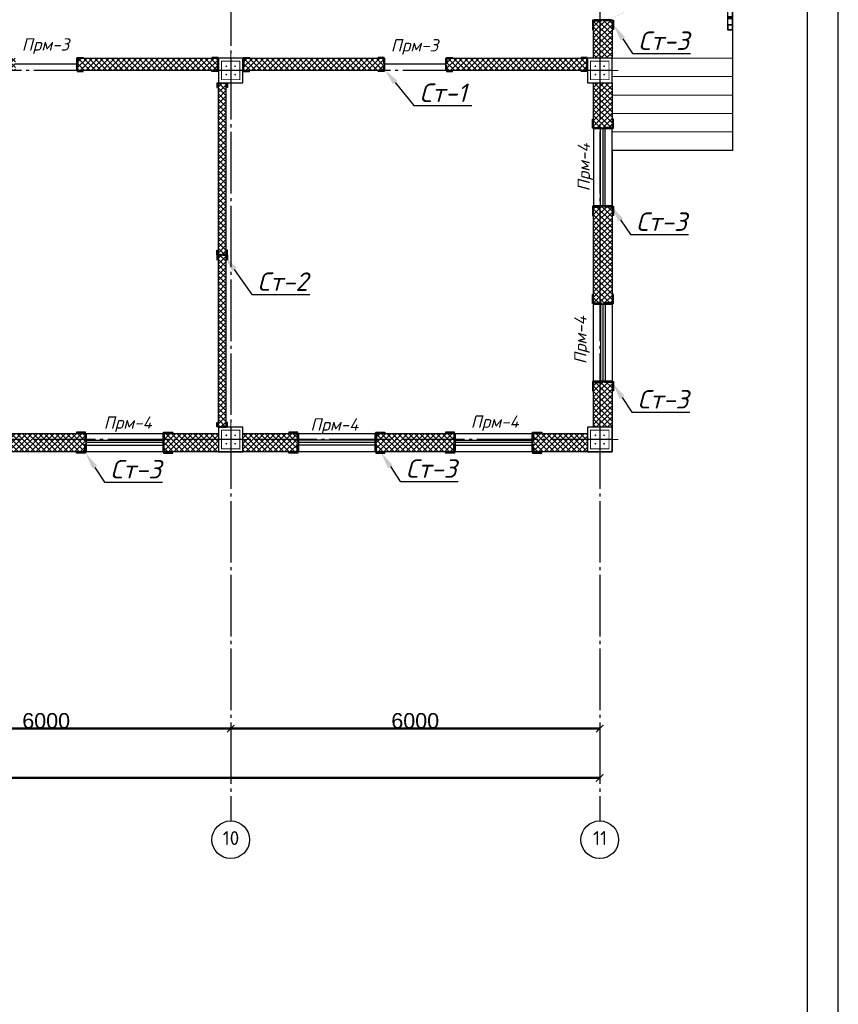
# Model space of a CAD drawing. Header units: millimetres. Extents: x -33345 to 4712671, y -3392 to 121473.
# Tile 271 of 656: x 1466028 to 1479337, y 59803 to 75810. Entities that reach past the tile are written whole.
import ezdxf
from ezdxf import colors
from ezdxf.entities.mleader import LeaderData, LeaderLine
from ezdxf.math import Vec2, Vec3

# ---------------------------------------------------------------- set-up
doc = ezdxf.new("R2010")
doc.units = ezdxf.units.MM
for name, pattern in [('CENTER2', [28.575, 19.05, -3.175, 3.175, -3.175]), ('DOT', [0.25, 0, -0.25]), ('ГОСТ 2.303 5', [24, 20, -1.5, 1, -1.5])]:
    doc.linetypes.add(name, pattern=pattern)
for name, color, linetype, lineweight in [('0.25', 7, 'Continuous', 25), ('5   0.30', 1, 'Continuous', 30), ('doors', 250, 'Continuous', 5), ('Kalonna', 7, 'Continuous', 35), ('размер 0.09', 175, 'Continuous', 9)]:
    doc.layers.add(name, color=color, linetype=linetype, lineweight=lineweight)
for name, color, linetype in [('00-Axes', 1, 'CENTER2'), ('HA', 9, 'Continuous'), ('KIK-0-HSL-HTC', 7, 'Continuous')]:
    doc.layers.add(name, color=color, linetype=linetype)
doc.styles.add('ISO', font='isocpeui.ttf')
doc.styles.add('ISOCPEUR', font='isocpeui.ttf', dxfattribs={"height": 300})
doc.styles.add('ISOCPEUR_1.00', font='isocpeui.ttf')
doc.styles.get("Standard").update_dxf_attribs({"font": 'arial.ttf'})
doc.styles.add('ГОСТ 250', font='isocpeui.ttf', dxfattribs={"height": 250})
doc.dimstyles.new('ISO-25$0', dxfattribs={"dimtxt": 300, "dimasz": 200, "dimexe": 100, "dimexo": 300, "dimgap": 50, "dimtad": 1, "dimdec": 0, "dimtxsty": 'Standard', "dimblk": 'OBLIQUE', "dimcen": 250, "dimadec": 0, "dimazin": 0, "dimtfac": 1, "dimtdec": 0, "dimtmove": 0, "dimatfit": 3, "dimldrblk": 'OBLIQUE', "dimfxl": 1.25, "dimarcsym": 0})
pattern_1 = [(45, (-51557.93, -1455798.857), (-44.9012806, 44.9012806), []), (135, (-51557.93, -1455798.857), (-44.9012806, -44.9012806), [])]

# ---------------------------------------------------------------- blocks, each defined once
blk = doc.blocks.new('*U282')
at = {"layer": '0.25', "color": 5, "linetype": 'Continuous', "lineweight": 25, "ltscale": 100}
blk.add_lwpolyline([(-72619, 0), (0, 0), (0, 42000), (-72619, 42000), (-72619, 0)], dxfattribs=at)
at = {"layer": '0.25', "color": 7, "linetype": 'Continuous', "lineweight": 30, "ltscale": 100}
blk.add_lwpolyline([(-70619, 500), (-500, 500), (-500, 41500), (-70619, 41500), (-70619, 500)], dxfattribs=at)
blk = doc.blocks.new('column')
at = {"lineweight": 0}
for points in [[(-68, 56, -1), (-68, 86, -1)], [(68, 56, 1), (68, 86, 1)], [(-68, -56, 1), (-68, -86, 1)], [(68, -56, -1), (68, -86, -1)]]:
    blk.add_hatch(color=0, dxfattribs=at).paths.add_polyline_path(points)
at = {"color": 0, "lineweight": 0}
for p, q in [((0, 300), (0, -300)), ((300, 0), (-300, 0))]:
    blk.add_line(p, q, dxfattribs=at)
at = {"lineweight": 30}
blk.add_lwpolyline([(-200, 200), (200, 200), (200, -200), (-200, -200)], close=True, dxfattribs=at)
at = {"color": 0, "lineweight": 0, "const_width": 15}
blk.add_lwpolyline([(150, -150), (150, 150), (-150, 150), (-150, -150)], close=True, dxfattribs=at)
blk = doc.blocks.new('gfgffffg')
for p, q in [((-752, 4134), (1048, 4134)), ((-752, 4134), (1048, 4134)), ((1048, 4134), (1048, 946)), ((1048, 4134), (1048, 946)), ((-752, 3134), (1048, 3134)), ((148, 3134), (148, 946)), ((-752, 2946), (1048, 2946)), ((-752, 2696), (1048, 2696)), ((-472, 2446), (-189, 2446)), ((-186, 2446), (1048, 2446)), ((4, 2196), (1048, 2196)), ((148, 1946), (1048, 1946)), ((148, 1696), (1048, 1696)), ((148, 1446), (1048, 1446)), ((148, 1196), (1048, 1196)), ((148, 946), (1048, 946))]:
    blk.add_line(p, q)
for points in [[(1128, -214), (1208, -214), (1208, 4294), (-752, 4294)], [(1128, -134), (1128, 4214), (-752, 4214)], [(-370, 2878), (-370, 3598), (555, 3598), (555, 946)], [(-752, 2712), (-440, 2478), (-517, 2401), (-185, 2446), (-276, 2356), (148, 2114)]]:
    blk.add_lwpolyline(points)
at = {"lineweight": 0}
for points in [[(1208, -2176), (1208, 4294), (-752, 4294)], [(-938, -51), (-1036, -51)], [(1208, -676), (-752, -676)], [(1208, -976), (-752, -976)], [(1208, -1276), (-752, -1276)], [(1208, -1576), (-752, -1576)], [(1208, -1876), (-752, -1876)], [(1208, -2176), (-752, -2176)]]:
    blk.add_lwpolyline(points, dxfattribs=at)
at = {"lineweight": 25}
blk.add_solid([(-442, 2878), (-370, 2446), (-298, 2878)], dxfattribs=at)
at = {"layer": 'doors'}
for p, q in [((-972, 717), (-972, 949)), ((-972, 717), (-972, 949)), ((-966, 717), (-966, 936)), ((-966, 717), (-966, 936)), ((-938, 717), (-938, 936)), ((-938, 717), (-938, 936)), ((-932, 717), (-932, 949)), ((-932, 717), (-932, 949))]:
    blk.add_line(p, q, dxfattribs=at)
at = {"layer": 'doors', "color": 250}
for p, q in [((-972, 930), (-966, 930)), ((-972, 930), (-966, 930)), ((-938, 936), (-966, 936)), ((-938, 936), (-966, 936)), ((-938, 918), (-966, 918)), ((-938, 918), (-966, 918)), ((-932, 930), (-938, 930)), ((-932, 930), (-938, 930)), ((-932, 717), (-972, 717)), ((-972, 717), (-972, 699)), ((-932, 717), (-972, 717)), ((-972, 717), (-972, 699)), ((-972, 699), (-966, 699)), ((-972, 699), (-966, 699)), ((-966, 717), (-966, 686)), ((-966, 717), (-966, 686)), ((-938, 705), (-966, 705)), ((-938, 705), (-966, 705)), ((-938, 686), (-966, 686)), ((-938, 686), (-966, 686)), ((-938, 717), (-938, 686)), ((-938, 717), (-938, 686)), ((-932, 699), (-938, 699)), ((-932, 699), (-938, 699)), ((-932, 717), (-932, 699)), ((-932, 717), (-932, 699)), ((-917, 699), (-174, 699)), ((-917, 699), (-917, 692)), ((-917, 699), (-174, 699)), ((-917, 699), (-917, 692)), ((-917, 692), (-908, 692)), ((-917, 692), (-908, 692)), ((-917, 692), (-908, 692)), ((-917, 692), (-908, 692)), ((-908, 692), (-908, 671)), ((-908, 692), (-908, 671)), ((-908, 671), (-183, 671)), ((-908, 671), (-183, 671)), ((-314, 731), (-314, 741)), ((-314, 741), (-258, 741)), ((-314, 731), (-314, 741)), ((-314, 741), (-258, 741)), ((-314, 731), (-258, 731)), ((-314, 731), (-258, 731)), ((-256, 702), (-256, 699)), ((-256, 702), (-226, 702)), ((-256, 702), (-256, 699)), ((-256, 702), (-226, 702)), ((-256, 671), (-256, 668)), ((-256, 671), (-256, 668)), ((-226, 668), (-256, 668)), ((-226, 668), (-256, 668)), ((-246, 702), (-246, 719)), ((-246, 702), (-246, 719)), ((-246, 668), (-246, 651)), ((-246, 668), (-246, 651)), ((-236, 702), (-236, 719)), ((-236, 702), (-236, 719)), ((-236, 668), (-236, 651)), ((-236, 668), (-236, 651)), ((-226, 702), (-226, 699)), ((-226, 702), (-226, 699)), ((-226, 671), (-226, 668)), ((-226, 671), (-226, 668)), ((-183, 671), (-183, 692)), ((-183, 692), (-174, 692)), ((-183, 692), (-183, 692)), ((-183, 692), (-183, 692)), ((-183, 671), (-183, 692)), ((-183, 692), (-174, 692)), ((-183, 692), (-183, 692)), ((-183, 692), (-183, 692)), ((-174, 692), (-174, 699)), ((-174, 692), (-174, 699)), ((-314, 629), (-314, 639)), ((-314, 639), (-258, 639)), ((-314, 629), (-314, 639)), ((-314, 639), (-258, 639)), ((-314, 629), (-258, 629)), ((-314, 629), (-258, 629))]:
    blk.add_line(p, q, dxfattribs=at)
blk.add_circle((-926, 705), 4.53, dxfattribs=at)
blk.add_circle((-926, 705), 4.53, dxfattribs=at)
at = {"layer": 'doors', "color": 250, "linetype": 'DOT', "ltscale": 100}
blk.add_arc((-986, 754), 807, 273.3944, 354.1104, dxfattribs=at)
blk.add_arc((-986, 754), 807, 273.3944, 354.1104, dxfattribs=at)
at = {"layer": 'doors', "color": 250}
for centre, radius, start, end in [((-258, 719), 21.7, 0, 90), ((-258, 719), 21.7, 0, 90), ((-258, 719), 12.1, 0, 90), ((-258, 719), 12.1, 0, 90), ((-258, 651), 12.1, 270, 0), ((-258, 651), 21.7, 270, 0), ((-258, 651), 12.1, 270, 0), ((-258, 651), 21.7, 270, 0)]:
    blk.add_arc(centre, radius, start, end, dxfattribs=at)
at = {"layer": 'HA', "color": 0, "lineweight": 9, "ltscale": 100}
blk.add_line((-972, 949), (-932, 949), dxfattribs=at)
blk.add_line((-972, 949), (-932, 949), dxfattribs=at)
at = {"layer": 'Kalonna'}
for points in [[(-602, 4229), (-602, 4279), (-632, 4279), (-632, 4229)], [(-472, 4229), (-472, 4279), (-502, 4279), (-502, 4229)], [(-342, 4229), (-342, 4279), (-372, 4279), (-372, 4229)], [(-212, 4229), (-212, 4279), (-242, 4279), (-242, 4229)], [(-82, 4229), (-82, 4279), (-112, 4279), (-112, 4229)], [(29, 4229), (29, 4279), (-1, 4279), (-1, 4229)], [(148, 4229), (148, 4279), (118, 4279), (118, 4229)], [(278, 4229), (278, 4279), (248, 4279), (248, 4229)], [(408, 4229), (408, 4279), (378, 4279), (378, 4229)], [(538, 4229), (538, 4279), (508, 4279), (508, 4229)], [(668, 4229), (668, 4279), (638, 4279), (638, 4229)], [(798, 4229), (798, 4279), (768, 4279), (768, 4229)], [(909, 4229), (909, 4279), (879, 4279), (879, 4229)], [(1028, 4229), (1028, 4279), (998, 4279), (998, 4229)], [(1128, 4214), (1208, 4214), (1208, 4294), (1128, 4294)], [(1193, 4126), (1143, 4126), (1143, 4156), (1193, 4156)], [(1193, 3996), (1143, 3996), (1143, 4026), (1193, 4026)], [(1193, 3866), (1143, 3866), (1143, 3896), (1193, 3896)], [(1193, 3736), (1143, 3736), (1143, 3766), (1193, 3766)], [(1193, 3606), (1143, 3606), (1143, 3636), (1193, 3636)], [(1193, 3476), (1143, 3476), (1143, 3506), (1193, 3506)], [(1193, 3346), (1143, 3346), (1143, 3376), (1193, 3376)], [(1193, 3216), (1143, 3216), (1143, 3246), (1193, 3246)], [(1193, 3086), (1143, 3086), (1143, 3116), (1193, 3116)], [(1193, 2956), (1143, 2956), (1143, 2986), (1193, 2986)], [(1193, 2826), (1143, 2826), (1143, 2856), (1193, 2856)], [(1193, 2696), (1143, 2696), (1143, 2726), (1193, 2726)], [(1193, 2566), (1143, 2566), (1143, 2596), (1193, 2596)], [(1193, 2436), (1143, 2436), (1143, 2466), (1193, 2466)], [(1193, 2306), (1143, 2306), (1143, 2336), (1193, 2336)], [(1193, 2176), (1143, 2176), (1143, 2206), (1193, 2206)], [(1193, 2046), (1143, 2046), (1143, 2076), (1193, 2076)], [(1193, 1916), (1143, 1916), (1143, 1946), (1193, 1946)], [(1193, 1786), (1143, 1786), (1143, 1816), (1193, 1816)], [(1193, 1656), (1143, 1656), (1143, 1686), (1193, 1686)], [(1193, 1526), (1143, 1526), (1143, 1556), (1193, 1556)], [(1193, 1396), (1143, 1396), (1143, 1426), (1193, 1426)], [(1193, 1266), (1143, 1266), (1143, 1296), (1193, 1296)], [(1193, 1136), (1143, 1136), (1143, 1166), (1193, 1166)], [(1193, 1006), (1143, 1006), (1143, 1036), (1193, 1036)], [(1193, 876), (1143, 876), (1143, 906), (1193, 906)], [(1193, 746), (1143, 746), (1143, 776), (1193, 776)], [(1193, 616), (1143, 616), (1143, 646), (1193, 646)], [(1193, 486), (1143, 486), (1143, 516), (1193, 516)], [(1193, 356), (1143, 356), (1143, 386), (1193, 386)], [(1193, 226), (1143, 226), (1143, 256), (1193, 256)], [(1193, 96), (1143, 96), (1143, 126), (1193, 126)], [(1128, -134), (1208, -134), (1208, -214), (1128, -214)], [(1193, -34), (1143, -34), (1143, -4), (1193, -4)]]:
    blk.add_lwpolyline(points, close=True, dxfattribs=at)
blk = doc.blocks.new('_ArchTick')
at = {"color": 0, "linetype": 'ByBlock', "const_width": 0.15}
blk.add_lwpolyline([(-0.5, -0.5), (0.5, 0.5)], dxfattribs=at)
blk = doc.blocks.new('*D24')
at = {"color": 0, "lineweight": -2, "transparency": 16777216}
for p, q in [((1076847, -1539113), (1076847, -1539113)), ((1076847, -1539114), (1082847, -1539114)), ((1082847, -1539113), (1082847, -1539113))]:
    blk.add_line(p, q, dxfattribs=at)
at = {"layer": 'Defpoints', "color": 0, "lineweight": 50, "transparency": 16777216}
for p in [(1076847, -1539114), (1082847, -1539114), (1082847, -1539114)]:
    blk.add_point(p, dxfattribs=at)
at = {"color": 0, "lineweight": -2, "transparency": 16777216, "xscale": 120, "yscale": 120, "zscale": 120, "rotation": 180}
blk.add_blockref('_ArchTick', (1076847, -1539114), dxfattribs=at)
at = {"color": 0, "lineweight": -2, "transparency": 16777216, "xscale": 120, "yscale": 120, "zscale": 120}
blk.add_blockref('_ArchTick', (1082847, -1539114), dxfattribs=at)
at = {"color": 0, "lineweight": 0, "transparency": 16777216, "insert": (1079847, -1538988), "char_height": 250, "attachment_point": 5}
blk.add_mtext('6000', dxfattribs=at)
blk = doc.blocks.new('_Oblique')
at = {"color": 0, "linetype": 'ByBlock', "lineweight": -2}
blk.add_line((-0.5, -0.5), (0.5, 0.5), dxfattribs=at)
blk = doc.blocks.new('*D25')
at = {"color": 0, "lineweight": -2, "transparency": 16777216}
for p, q in [((1082847, -1539113), (1082847, -1539113)), ((1082847, -1539114), (1088847, -1539114)), ((1088847, -1539113), (1088847, -1539113))]:
    blk.add_line(p, q, dxfattribs=at)
at = {"layer": 'Defpoints', "color": 0, "lineweight": 50, "transparency": 16777216}
for p in [(1082847, -1539114), (1088847, -1539114), (1088847, -1539114)]:
    blk.add_point(p, dxfattribs=at)
at = {"color": 0, "lineweight": -2, "transparency": 16777216, "xscale": 120, "yscale": 120, "zscale": 120, "rotation": 180}
blk.add_blockref('_ArchTick', (1082847, -1539114), dxfattribs=at)
at = {"color": 0, "lineweight": -2, "transparency": 16777216, "xscale": 120, "yscale": 120, "zscale": 120}
blk.add_blockref('_ArchTick', (1088847, -1539114), dxfattribs=at)
at = {"color": 0, "lineweight": 0, "transparency": 16777216, "insert": (1085847, -1538988), "char_height": 250, "attachment_point": 5}
blk.add_mtext('6000', dxfattribs=at)
blk = doc.blocks.new('*D33')
at = {"color": 0, "lineweight": -2, "transparency": 16777216}
for p, q in [((-15089, -2202), (-15089, -2201)), ((44311, -2202), (-15089, -2202)), ((44311, -2202), (44311, -2201))]:
    blk.add_line(p, q, dxfattribs=at)
at = {"layer": 'Defpoints', "color": 0, "lineweight": 0, "transparency": 16777216}
for p in [(-15089, -2202), (-15089, -2202), (44311, -2202)]:
    blk.add_point(p, dxfattribs=at)
at = {"color": 0, "lineweight": -2, "transparency": 16777216, "xscale": 120, "yscale": 120, "zscale": 120, "rotation": 180}
blk.add_blockref('_ArchTick', (-15089, -2202), dxfattribs=at)
at = {"color": 0, "lineweight": -2, "transparency": 16777216, "xscale": 120, "yscale": 120, "zscale": 120}
blk.add_blockref('_ArchTick', (44311, -2202), dxfattribs=at)
at = {"color": 0, "lineweight": 0, "transparency": 16777216, "insert": (14611, -2077), "char_height": 250, "attachment_point": 5}
blk.add_mtext('59400', dxfattribs=at)
blk = doc.blocks.new('*U3545')
at = {"color": 0, "linetype": 'ByBlock', "lineweight": -2, "ltscale": 100}
blk.add_lwpolyline([(0, 0), (63, 0), (63, 2.7, 0.414214), (60.7, 5), (12, 5, -0.414214), (5, 12), (5, 60.7, 0.414214), (2.7, 63), (0, 63)], format="xyb", close=True, dxfattribs=at)
blk = doc.blocks.new('A$C0829442C')
at = {"layer": '5   0.30', "lineweight": 30, "ltscale": 200}
blk.add_line((0, 131), (0, 13.5), dxfattribs=at)
at = {"layer": '5   0.30', "lineweight": 30, "ltscale": 200, "xscale": -1, "rotation": 180}
blk.add_blockref('*U3545', (3.9, 146.4), dxfattribs=at)
at = {"layer": '5   0.30', "lineweight": 30, "ltscale": 200}
blk.add_blockref('*U3545', (3.9, 0), dxfattribs=at)
blk = doc.blocks.new('fgfggggffsss')
at = {"layer": '00-Axes', "color": 251, "linetype": 'ГОСТ 2.303 5', "ltscale": 50, "true_color": 0x636466}
for points in [[(38310.7, 15497.8), (38310.7, -2902.2)], [(44310.7, 15497.8), (44310.7, -2902.2)], [(44510.7, 9297.8), (-20089.3, 9297.8)], [(44510.7, 3297.8), (-20089.3, 3297.8)]]:
    blk.add_lwpolyline(points, dxfattribs=at)
at = {"layer": '00-Axes', "color": 219, "linetype": 'ByBlock', "ltscale": 100, "true_color": 0x642165}
for centre in [(38310.7, -3208.2), (44310.7, -3208.2)]:
    blk.add_circle(centre, 306, dxfattribs=at)
at = {"layer": '00-Axes', "color": 219, "linetype": 'ByBlock', "ltscale": 100, "true_color": 0x642165, "char_height": 226.059, "attachment_point": 1, "style": 'ISOCPEUR_1.00'}
for s, insert in [('\\pxqc;{\\fISOCPEUR|b0|i0|c204|p34;10}', (37929.5, -3068.4)), ('\\pxqc;{\\fISOCPEUR|b0|i0|c204|p34;11}', (43929.5, -3068.4))]:
    blk.add_mtext_dynamic_manual_height_columns(s, width=772.479, gutter_width=706.4, heights=[0], dxfattribs=dict(at, insert=insert))
at = {"color": 18, "lineweight": 0, "true_color": 0x000000}
for base, p1, p2, picture, middle in [((38310.7, -1402.2), (32310.7, -1402.2), (38310.7, -1402.2), '*D24', (35310.7, -1276.6)), ((44310.7, -1402.2), (38310.7, -1402.2), (44310.7, -1402.2), '*D25', (41310.7, -1276.6))]:
    dim = blk.add_linear_dim(base=base, p1=p1, p2=p2, dimstyle='ISO-25$0', dxfattribs=at)
    dim.commit()
    dim.dimension.update_dxf_attribs({"geometry": picture, "text_midpoint": middle, "insert": (-1044536.1, 1537711.9)})
dim = blk.add_linear_dim(base=(-15089.3, -2202.2), p1=(44310.7, -2202.2), p2=(-15089.3, -2202.2), dimstyle='ISO-25$0', dxfattribs=at)
dim.commit()
dim.dimension.update_dxf_attribs({"geometry": '*D33', "text_midpoint": (14610.7, -2076.6)})

msp = doc.modelspace()

# ---------------------------------------------------------------- hatches: boundary and pattern name
at = {"layer": 'KIK-0-HSL-HTC', "lineweight": 0}
h = msp.add_hatch(dxfattribs=at)
h.set_pattern_fill('ANSI37', color=154, scale=20)
h.set_pattern_definition(pattern_1)
h.paths.add_polyline_path([(1416258.311, 81184.993), (1417158.311, 81184.993), (1417158.311, 80884.993), (1416258.311, 80884.993)])
h.paths.add_polyline_path([(1418408.311, 81184.993), (1419708.311, 81184.993), (1419708.311, 80884.993), (1418408.311, 80884.993)])
h.paths.add_polyline_path([(1420958.311, 81184.993), (1421858.311, 81184.993), (1421858.311, 80884.993), (1420958.311, 80884.993)])
h.paths.add_polyline_path([(1422258.311, 81184.993), (1423158.311, 81184.993), (1423158.311, 80884.993), (1422258.311, 80884.993)])
h.paths.add_polyline_path([(1424408.311, 81184.993), (1425708.311, 81184.993), (1425708.311, 80884.993), (1424408.311, 80884.993)])
h.paths.add_polyline_path([(1426958.311, 81184.993), (1427858.311, 81184.993), (1427858.311, 80884.993), (1426958.311, 80884.993)])
h.paths.add_polyline_path([(1415858.311, 79884.993), (1416158.311, 79884.993), (1416158.311, 80784.993), (1415858.311, 80784.993)])
h.paths.add_polyline_path([(1416158.311, 78634.993), (1416158.311, 76809.993), (1415858.311, 76809.993), (1415858.311, 78634.993)])
h.paths.add_polyline_path([(1416158.311, 74784.993), (1416158.311, 74184.993), (1415858.311, 74184.993), (1415858.311, 74784.993)])
h.paths.add_polyline_path([(1415858.311, 72934.993), (1416158.311, 72934.993), (1416158.311, 71334.993), (1415858.311, 71334.993)])
h.paths.add_polyline_path([(1415858.311, 70084.993), (1416158.311, 70084.993), (1416158.311, 69184.993), (1415858.311, 69184.993)])
h.paths.add_polyline_path([(1417858.311, 69084.993), (1416258.311, 69084.993), (1416258.311, 68784.993), (1417858.311, 68784.993)])
h.paths.add_polyline_path([(1419558.311, 69084.993), (1418858.311, 69084.993), (1418858.311, 68784.993), (1419558.311, 68784.993)])
h.paths.add_polyline_path([(1421258.311, 69084.993), (1420558.311, 69084.993), (1420558.311, 68784.993), (1421258.311, 68784.993)])
h.paths.add_polyline_path([(1423408.198, 69084.993), (1422258.311, 69084.993), (1422258.311, 68784.993), (1423408.198, 68784.993)])
h.paths.add_polyline_path([(1425583.311, 68784.993), (1424008.198, 68784.993), (1424008.198, 69084.993), (1425583.311, 69084.993)])
h.paths.add_polyline_path([(1427858.311, 68784.993), (1427083.311, 68784.993), (1427083.311, 69084.993), (1427858.311, 69084.993)])
h.paths.add_polyline_path([(1431158.311, 69084.993), (1430108.311, 69084.993), (1430108.311, 68784.993), (1431158.311, 68784.993)])
h.paths.add_polyline_path([(1447258.311, 69084.993), (1448158.311, 69084.993), (1448158.311, 68784.993), (1447258.311, 68784.993)])
h.paths.add_polyline_path([(1449408.311, 69084.993), (1450708.311, 69084.993), (1450708.311, 68784.993), (1449408.311, 68784.993)])
h.paths.add_polyline_path([(1451958.311, 69084.993), (1452858.311, 69084.993), (1452858.311, 68784.993), (1451958.311, 68784.993)])
h.paths.add_polyline_path([(1453908.311, 69084.993), (1453258.311, 69084.993), (1453258.311, 68784.993), (1453908.311, 68784.993)])
h.paths.add_polyline_path([(1458858.311, 69084.993), (1458208.311, 69084.993), (1458208.311, 68784.993), (1458858.311, 68784.993)])
h.paths.add_polyline_path([(1463658.311, 69084.993), (1464558.311, 69084.993), (1464558.311, 68784.993), (1463658.311, 68784.993)])
h.paths.add_polyline_path([(1465808.311, 69084.993), (1467108.311, 69084.993), (1467108.311, 68784.993), (1465808.311, 68784.993)])
h.paths.add_polyline_path([(1468358.311, 69084.993), (1469258.311, 69084.993), (1469258.311, 68784.993), (1468358.311, 68784.993)])
h.paths.add_polyline_path([(1469658.311, 69084.993), (1470558.311, 69084.993), (1470558.311, 68784.993), (1469658.311, 68784.993)])
h.paths.add_polyline_path([(1471808.311, 69084.993), (1473108.311, 69084.993), (1473108.311, 68784.993), (1471808.311, 68784.993)])
h.paths.add_polyline_path([(1474358.311, 69084.993), (1475258.311, 69084.993), (1475258.311, 68784.993), (1474358.311, 68784.993)])
h.paths.add_polyline_path([(1475358.311, 69934.993), (1475658.311, 69934.993), (1475658.311, 69184.993), (1475358.311, 69184.993)])
h.paths.add_polyline_path([(1475358.311, 72784.993), (1475658.311, 72784.993), (1475658.311, 71184.993), (1475358.311, 71184.993)])
h.paths.add_polyline_path([(1475658.311, 74784.993), (1475658.311, 74034.993), (1475358.311, 74034.993), (1475358.311, 74784.993)])
h.paths.add_polyline_path([(1475358.311, 75809.993), (1475658.311, 75809.993), (1475658.311, 75184.993), (1475358.311, 75184.993)])
h.paths.add_polyline_path([(1475358.311, 78634.993), (1475658.311, 78634.993), (1475658.311, 76809.993), (1475358.311, 76809.993)])
h.paths.add_polyline_path([(1475658.311, 80784.993), (1475658.311, 79884.993), (1475358.311, 79884.993), (1475358.311, 80784.993)])
h.paths.add_polyline_path([(1474358.311, 81184.993), (1475258.311, 81184.993), (1475258.311, 80884.993), (1474358.311, 80884.993)])
h.paths.add_polyline_path([(1471808.311, 81184.993), (1473108.311, 81184.993), (1473108.311, 80884.993), (1471808.311, 80884.993)])
h.paths.add_polyline_path([(1469658.311, 81184.993), (1470558.311, 81184.993), (1470558.311, 80884.993), (1469658.311, 80884.993)])
h.paths.add_polyline_path([(1468358.311, 81184.993), (1469258.311, 81184.993), (1469258.311, 80884.993), (1468358.311, 80884.993)])
h.paths.add_polyline_path([(1465808.311, 81184.993), (1467108.311, 81184.993), (1467108.311, 80884.993), (1465808.311, 80884.993)])
h.paths.add_polyline_path([(1463658.311, 81184.993), (1464558.311, 81184.993), (1464558.311, 80884.993), (1463658.311, 80884.993)])
h.paths.add_polyline_path([(1457958.311, 81184.993), (1458858.311, 81184.993), (1458858.311, 80884.993), (1457958.311, 80884.993)])
h.paths.add_polyline_path([(1455408.311, 81184.993), (1456708.311, 81184.993), (1456708.311, 80884.993), (1455408.311, 80884.993)])
h.paths.add_polyline_path([(1453258.311, 81184.993), (1454158.311, 81184.993), (1454158.311, 80884.993), (1453258.311, 80884.993)])
h.paths.add_polyline_path([(1451958.311, 81184.993), (1452858.311, 81184.993), (1452858.311, 80884.993), (1451958.311, 80884.993)])
h.paths.add_polyline_path([(1449408.311, 81184.993), (1450708.311, 81184.993), (1450708.311, 80884.993), (1449408.311, 80884.993)])
h.paths.add_polyline_path([(1447258.311, 81184.993), (1448158.311, 81184.993), (1448158.311, 80884.993), (1447258.311, 80884.993)])
h.paths.add_polyline_path([(1440258.311, 81184.993), (1446858.311, 81184.993), (1446858.311, 80884.993), (1440258.311, 80884.993)])
h.paths.add_polyline_path([(1438958.311, 81184.993), (1439858.311, 81184.993), (1439858.311, 80884.993), (1438958.311, 80884.993)])
h.paths.add_polyline_path([(1436408.311, 81184.993), (1437708.311, 81184.993), (1437708.311, 80884.993), (1436408.311, 80884.993)])
h.paths.add_polyline_path([(1434258.311, 81184.993), (1435158.311, 81184.993), (1435158.311, 80884.993), (1434258.311, 80884.993)])
h.paths.add_polyline_path([(1415858.311, 75809.993), (1415858.311, 75184.993), (1416158.311, 75184.993), (1416158.311, 75809.993)])
h = msp.add_hatch(dxfattribs=at)
h.set_pattern_fill('ANSI37', color=154, scale=20)
h.set_pattern_definition(pattern_1)
h.paths.add_polyline_path([(1416158.311, 77364.993), (1417748.311, 77364.993), (1417748.311, 77164.993), (1416158.311, 77164.993)])
h.paths.add_polyline_path([(1419118.311, 80884.993), (1419118.311, 77364.993), (1420608.311, 77364.993), (1420608.311, 77164.993), (1418748.311, 77164.993), (1418748.311, 77364.993), (1418998.311, 77364.993), (1418998.311, 80884.993)])
h.paths.add_polyline_path([(1421978.311, 77364.993), (1423688.311, 77364.993), (1423688.311, 77164.993), (1421608.311, 77164.993), (1421608.311, 77364.993), (1421858.311, 77364.993), (1421858.311, 80784.993), (1421978.311, 80784.993)])
h.paths.add_polyline_path([(1424958.311, 77735.437), (1424958.311, 77364.993), (1426608.311, 77364.993), (1426608.311, 77164.993), (1424688.311, 77164.993), (1424688.311, 77364.993), (1424838.311, 77364.993), (1424838.311, 77735.437)])
h.paths.add_polyline_path([(1424838.311, 80335.437), (1424838.311, 80884.993), (1424958.311, 80884.993), (1424958.311, 80335.437)])
h.paths.add_polyline_path([(1427978.311, 77364.993), (1429588.311, 77364.993), (1429588.311, 77164.993), (1427608.311, 77164.993), (1427608.311, 77364.993), (1427858.311, 77364.993), (1427858.311, 80784.993), (1427978.311, 80784.993)])
h.paths.add_polyline_path([(1430958.311, 77364.993), (1432888.311, 77364.993), (1432888.311, 77164.993), (1430588.311, 77164.993), (1430588.311, 77364.993), (1430838.311, 77364.993), (1430838.311, 80884.993), (1430958.311, 80884.993)])
h.paths.add_polyline_path([(1435598.311, 77364.993), (1435598.311, 77164.993), (1433888.311, 77164.993), (1433888.311, 77364.993)])
h.paths.add_polyline_path([(1434138.311, 77364.993), (1434258.311, 77364.993), (1434258.311, 80784.993), (1434138.311, 80784.993)])
h.paths.add_polyline_path([(1436848.311, 77364.993), (1436968.311, 77364.993), (1436968.311, 80884.993), (1436848.311, 80884.993)])
h.paths.add_polyline_path([(1436598.311, 77164.993), (1436598.311, 77364.993), (1438608.311, 77364.993), (1438608.311, 77164.993)])
h.paths.add_polyline_path([(1439958.311, 77364.993), (1439958.311, 77164.993), (1439608.311, 77164.993), (1439608.311, 77364.993)])
h.paths.add_polyline_path([(1421958.311, 72164.993), (1421958.311, 72284.993), (1420643.311, 72284.993), (1420643.311, 73504.993), (1420938.311, 73504.993), (1420938.311, 73624.993), (1420643.311, 73624.993), (1420643.311, 74984.993), (1420523.311, 74984.993), (1420523.311, 73624.993), (1420403.311, 73624.993), (1420403.311, 73504.993), (1420523.311, 73504.993), (1420523.311, 72284.993), (1419308.311, 72284.993), (1419308.311, 73504.993), (1419603.311, 73504.993), (1419603.311, 73624.993), (1419308.311, 73624.993), (1419308.311, 74984.993), (1419188.311, 74984.993), (1419188.311, 69084.993), (1419308.311, 69084.993), (1419308.311, 72164.993)])
h.paths.add_polyline_path([(1419573.311, 75184.993), (1416258.311, 75184.993), (1416258.311, 74984.993), (1419573.311, 74984.993)])
h.paths.add_polyline_path([(1420908.311, 75184.993), (1420373.311, 75184.993), (1420373.311, 74984.993), (1420908.311, 74984.993)])
h.paths.add_polyline_path([(1421708.311, 74984.993), (1421858.311, 74984.993), (1421858.311, 75184.993), (1421708.311, 75184.993)])
h.paths.add_polyline_path([(1423358.311, 75184.993), (1423358.311, 74984.993), (1422258.311, 74984.993), (1422258.311, 75184.993)])
h.paths.add_polyline_path([(1422158.311, 73624.993), (1422158.311, 73504.993), (1422646.676, 73504.993), (1422646.676, 73624.993)])
h.paths.add_polyline_path([(1421958.311, 73624.993), (1421738.311, 73624.993), (1421738.311, 73504.993), (1421958.311, 73504.993)], flags=17)
h.paths.add_polyline_path([(1417858.311, 72934.993), (1418268.311, 72934.993), (1418268.311, 72814.993), (1417858.311, 72814.993)])
h.paths.add_polyline_path([(1419068.311, 72934.993), (1419188.311, 72934.993), (1419188.311, 72814.993), (1419068.311, 72814.993)])
h.paths.add_polyline_path([(1416658.311, 72814.993), (1416158.311, 72814.993), (1416158.311, 72934.993), (1416658.311, 72934.993)])
h.paths.add_polyline_path([(1419458.311, 70384.993), (1419308.311, 70384.993), (1419308.311, 70504.993), (1419458.311, 70504.993)], flags=17)
h.paths.add_polyline_path([(1421958.311, 70504.993), (1420458.311, 70504.993), (1420458.311, 70384.993), (1421958.311, 70384.993)], flags=17)
h.paths.add_polyline_path([(1422158.311, 70504.993), (1422158.311, 70384.993), (1422448.311, 70384.993), (1422448.311, 70504.993)])
h.paths.add_polyline_path([(1424458.311, 70504.993), (1424458.311, 70384.993), (1424608.311, 70384.993), (1424608.311, 70504.993)])
h.paths.add_polyline_path([(1424728.311, 69084.993), (1424608.311, 69084.993), (1424608.311, 74984.993), (1424728.311, 74984.993)])
h.paths.add_polyline_path([(1424468.311, 73504.993), (1424468.311, 73624.993), (1424608.311, 73624.993), (1424608.311, 73504.993)], flags=17)
h.paths.add_polyline_path([(1424358.311, 74984.993), (1424358.311, 75184.993), (1427858.311, 75184.993), (1427858.311, 74984.993)])
h.paths.add_polyline_path([(1427978.311, 74784.993), (1427978.311, 69184.993), (1427858.311, 69184.993), (1427858.311, 74784.993)])
h.paths.add_polyline_path([(1431158.311, 74984.993), (1431158.311, 69084.993), (1431038.311, 69084.993), (1431038.311, 74984.993)])
h.paths.add_polyline_path([(1433858.311, 75184.993), (1433858.311, 74984.993), (1430288.646, 74984.993), (1430288.646, 75184.993)])
h.paths.add_polyline_path([(1428258.311, 75184.993), (1429288.646, 75184.993), (1429288.646, 74984.993), (1428258.311, 74984.993)])
h.paths.add_polyline_path([(1450588.311, 80884.993), (1450708.311, 80884.993), (1450708.311, 77364.994), (1450588.311, 77364.994)])
h.paths.add_polyline_path([(1450958.311, 77164.993), (1448508.311, 77164.993), (1448508.311, 77364.994), (1450958.311, 77364.994)])
h.paths.add_polyline_path([(1447508.311, 77164.993), (1447158.311, 77164.993), (1447158.311, 77365.994), (1447508.311, 77365.994)])
h.paths.add_polyline_path([(1456958.311, 77164.993), (1451958.311, 77164.993), (1451958.311, 77364.994), (1456958.311, 77364.994)])
h.paths.add_polyline_path([(1456588.311, 80884.993), (1456708.311, 80884.993), (1456708.311, 77364.994), (1456588.311, 77364.994)])
h.paths.add_polyline_path([(1463628.311, 77164.993), (1457958.311, 77164.993), (1457958.311, 77364.993), (1463628.311, 77364.994)])
h.paths.add_polyline_path([(1463258.311, 80784.993), (1463378.311, 80784.993), (1463378.311, 77364.994), (1463258.311, 77364.994)])
h.paths.add_polyline_path([(1469628.311, 77164.993), (1464628.311, 77164.993), (1464628.311, 77364.994), (1469628.311, 77364.994)])
h.paths.add_polyline_path([(1456358.311, 75184.993), (1458858.311, 75184.993), (1458858.311, 74984.993), (1456358.311, 74984.993)])
h.paths.add_polyline_path([(1459508.311, 74984.993), (1459258.311, 74984.993), (1459258.311, 75184.993), (1459508.311, 75184.993)])
h.paths.add_polyline_path([(1460508.311, 75184.993), (1463258.311, 75184.993), (1463258.311, 74984.993), (1460508.311, 74984.993)])
h.paths.add_polyline_path([(1465958.311, 75184.993), (1465958.311, 74984.993), (1463658.311, 74984.993), (1463658.311, 75184.993)])
h.paths.add_polyline_path([(1458858.311, 74784.993), (1459058.311, 74784.993), (1459058.311, 69184.993), (1458858.311, 69184.993)])
h.paths.add_polyline_path([(1461908.316, 73144.993), (1463308.311, 73144.993), (1463308.311, 73024.993), (1461908.316, 73024.993)])
h.paths.add_polyline_path([(1461908.316, 71824.993), (1463308.311, 71824.993), (1463308.311, 71704.993), (1461908.316, 71704.993)])
h.paths.add_polyline_path([(1461908.316, 70504.993), (1463308.311, 70504.993), (1463308.311, 70384.993), (1461908.316, 70384.993)])
h.paths.add_polyline_path([(1461788.316, 72774.993), (1461788.316, 73294.993), (1461908.316, 73294.993), (1461908.316, 72774.993)])
h.paths.add_polyline_path([(1461788.316, 71454.993), (1461788.316, 71974.993), (1461908.316, 71974.993), (1461908.316, 71454.993)])
h.paths.add_polyline_path([(1461788.316, 70134.993), (1461788.316, 70654.993), (1461908.316, 70654.993), (1461908.316, 70134.993)])
h.paths.add_polyline_path([(1461908.316, 74534.993), (1463308.311, 74534.993), (1463308.311, 74434.993), (1461908.316, 74434.993)])
h.paths.add_polyline_path([(1461788.316, 74094.993), (1461788.316, 74984.993), (1461908.316, 74984.993), (1461908.316, 74094.993)])
h.paths.add_polyline_path([(1461908.316, 69334.993), (1461908.316, 69084.993), (1461788.316, 69084.993), (1461788.316, 69334.993)])
h.paths.add_polyline_path([(1466958.311, 75184.993), (1469258.311, 75184.993), (1469258.311, 74984.993), (1466958.311, 74984.993)])
h.paths.add_polyline_path([(1471958.311, 74984.993), (1469658.311, 74984.993), (1469658.311, 75184.993), (1471958.311, 75184.993)])
h.paths.add_polyline_path([(1469258.311, 74784.993), (1469378.311, 74784.993), (1469378.311, 69184.993), (1469258.311, 69184.993)])
h.paths.add_polyline_path([(1472958.311, 75184.993), (1475258.311, 75184.993), (1475258.311, 74984.993), (1472958.311, 74984.993)])
h.paths.add_polyline_path([(1470628.311, 77364.994), (1475358.311, 77364.994), (1475358.311, 77164.993), (1470628.311, 77164.993)])
h.paths.add_polyline_path([(1469258.311, 80784.993), (1469378.311, 80784.993), (1469378.311, 77364.994), (1469258.311, 77364.994)])
edge = h.paths.add_edge_path()
edge.add_line((1422158.311, 72164.993), (1423488.311, 72164.993))
edge.add_line((1423488.311, 72164.993), (1423488.311, 70504.993))
edge.add_line((1423488.311, 70504.993), (1423248.311, 70504.993))
edge.add_line((1423248.311, 70504.993), (1423248.311, 70384.993))
edge.add_line((1423248.311, 70384.993), (1423658.311, 70384.993))
edge.add_line((1423658.311, 70384.993), (1423658.311, 70504.993))
edge.add_line((1423658.311, 70504.993), (1423608.311, 70504.993))
edge.add_line((1423608.311, 70504.993), (1423608.311, 72164.993))
edge.add_line((1423608.311, 72164.993), (1424608.311, 72164.993))
edge.add_line((1424608.311, 72164.993), (1424608.311, 72284.993))
edge.add_line((1424608.311, 72284.993), (1423608.311, 72284.993))
edge.add_line((1423608.311, 72284.993), (1423608.311, 73504.993))
edge.add_line((1423608.311, 73504.993), (1423668.311, 73504.993))
edge.add_line((1423668.311, 73504.993), (1423668.311, 73624.993))
edge.add_line((1423668.311, 73624.993), (1423446.676, 73624.993))
edge.add_line((1423446.676, 73624.993), (1423446.676, 73504.993))
edge.add_line((1423446.676, 73504.993), (1423488.311, 73504.993))
edge.add_line((1423488.311, 73504.993), (1423488.311, 72284.993))
edge.add_line((1423488.311, 72284.993), (1422158.311, 72284.993))

# ---------------------------------------------------------------- linework, layer by layer
at = {"color": 177, "lineweight": 30, "true_color": 0x293189}
for p, q in [((1466958.311, 75084.993), (1465958.311, 75084.993)), ((1472958.311, 75084.993), (1471958.311, 75084.993))]:
    msp.add_line(p, q, dxfattribs=at)
at = {"color": 5}
for p, q in [((1475468.311, 72784.993), (1475468.311, 74034.993)), ((1475548.311, 72784.993), (1475548.311, 74034.993)), ((1475468.311, 71184.993), (1475468.311, 69934.993)), ((1475548.311, 71184.993), (1475548.311, 69934.993)), ((1467108.311, 68974.993), (1468358.311, 68974.993)), ((1467108.311, 68894.993), (1468358.311, 68894.993)), ((1471808.311, 68974.993), (1470558.311, 68974.993)), ((1471808.311, 68894.993), (1470558.311, 68894.993)), ((1473108.311, 68974.993), (1474358.311, 68974.993)), ((1473108.311, 68894.993), (1474358.311, 68894.993))]:
    msp.add_line(p, q, dxfattribs=at)
at = {"color": 6, "lineweight": 30}
for p, q in [((1475508.311, 74034.993), (1475508.312, 72784.993)), ((1475508.311, 71184.993), (1475508.312, 69934.993)), ((1468358.311, 68934.993), (1467108.311, 68934.992)), ((1471808.311, 68934.994), (1470558.311, 68934.994)), ((1474358.311, 68934.994), (1473108.311, 68934.994))]:
    msp.add_line(p, q, dxfattribs=at)
at = {"color": 18, "true_color": 0x000000}
msp.add_lwpolyline([(1415858.311, 81184.993), (1475658.311, 81184.993), (1475658.311, 80154.993), (1477618.311, 80154.993), (1477618.311, 73684.993), (1475658.311, 73684.993), (1475658.311, 68784.993), (1459708.311, 68784.993), (1459708.311, 66784.993), (1452708.311, 66784.993)], dxfattribs=at)
for points in [[(1475658.311, 72784.993), (1475658.311, 74034.993), (1475358.311, 74034.993), (1475358.311, 72784.993)], [(1475658.311, 71184.993), (1475658.311, 69934.993), (1475358.311, 69934.993), (1475358.311, 71184.993)], [(1467108.311, 69084.993), (1468358.311, 69084.993), (1468358.311, 68784.993), (1467108.311, 68784.993)], [(1470558.311, 69084.993), (1471808.311, 69084.993), (1471808.311, 68784.993), (1470558.311, 68784.993)], [(1473108.311, 69084.993), (1474358.311, 69084.993), (1474358.311, 68784.993), (1473108.311, 68784.993)]]:
    msp.add_lwpolyline(points, close=True)
at = {"layer": 'HA', "color": 250, "lineweight": 30, "ltscale": 100}
for points in [[(1475358.311, 75809.993), (1475658.311, 75809.993), (1475658.311, 75184.993), (1475358.311, 75184.993)], [(1466958.311, 75184.993), (1469258.311, 75184.993), (1469258.311, 74984.993), (1466958.311, 74984.993)], [(1471958.311, 74984.993), (1469658.311, 74984.993), (1469658.311, 75184.993), (1471958.311, 75184.993)], [(1469258.311, 74784.993), (1469378.311, 74784.993), (1469378.311, 69184.993), (1469258.311, 69184.993)], [(1475658.311, 74784.993), (1475658.311, 74034.993), (1475358.311, 74034.993), (1475358.311, 74784.993)], [(1475358.311, 72784.993), (1475658.311, 72784.993), (1475658.311, 71184.993), (1475358.311, 71184.993)], [(1475358.311, 69934.993), (1475658.311, 69934.993), (1475658.311, 69184.993), (1475358.311, 69184.993)], [(1465808.311, 69084.993), (1467108.311, 69084.993), (1467108.311, 68784.993), (1465808.311, 68784.993)], [(1468358.311, 69084.993), (1469258.311, 69084.993), (1469258.311, 68784.993), (1468358.311, 68784.993)], [(1469658.311, 69084.993), (1470558.311, 69084.993), (1470558.311, 68784.993), (1469658.311, 68784.993)], [(1471808.311, 69084.993), (1473108.311, 69084.993), (1473108.311, 68784.993), (1471808.311, 68784.993)], [(1474358.311, 69084.993), (1475258.311, 69084.993), (1475258.311, 68784.993), (1474358.311, 68784.993)]]:
    msp.add_lwpolyline(points, close=True, dxfattribs=at)
msp.add_lwpolyline([(1472958.311, 75184.993), (1475258.311, 75184.993), (1475258.311, 74984.993), (1472958.311, 74984.993), (1472958.311, 75184.993)], dxfattribs=at)

# ---------------------------------------------------------------- block references
at = {"color": 244, "lineweight": 50, "true_color": 0x991b1e}
msp.add_blockref('fgfggggffsss', (1431147.599, 65687.242), dxfattribs=at)
at = {"color": 18, "lineweight": 0, "true_color": 0x000000}
msp.add_blockref('gfgffffg', (1476410.498, 75861.487), dxfattribs=at)
at = {"xscale": -1, "rotation": 270}
for p in [(1469458.311, 74984.993), (1475458.311, 74984.993), (1469458.311, 68984.993), (1475458.311, 68984.993)]:
    msp.add_blockref('column', p, dxfattribs=at)
at = {"layer": '0.25', "ltscale": 100, "transparency": 33554687}
msp.add_blockref('*U282', (1479336.843, 44501.326), dxfattribs=at)
at = {"layer": 'размер 0.09', "lineweight": 30, "ltscale": 200}
for p, xscale, yscale, zscale, rotation in [((1475338.436, 75809.993), 2.351013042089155, 2.351013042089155, 2.351013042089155, 270.0000448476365), ((1466958.311, 75197.491), -1.556924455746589, 1.556924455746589, 1.556924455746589, 179.9999551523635), ((1469258.311, 75197.491), 1.556924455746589, 1.556924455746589, 1.556924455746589, 180.0000448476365), ((1469658.311, 75197.491), -1.556924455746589, 1.556924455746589, 1.556924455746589, 179.9999551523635), ((1471958.311, 75197.491), 1.556924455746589, 1.556924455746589, 1.556924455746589, 180.0000448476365), ((1472958.311, 75197.491), -1.556924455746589, 1.556924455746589, 1.556924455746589, 179.9999551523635), ((1475258.311, 75197.491), 1.556924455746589, 1.556924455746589, 1.556924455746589, 180.0000448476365), ((1469403.989, 74784.993), -1.185761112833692, 1.185761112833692, 1.185761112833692, 89.99995515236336), ((1475338.436, 74034.993), -2.351013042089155, 2.351013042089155, 2.351013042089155, 269.9999551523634), ((1475338.436, 72784.993), 2.351013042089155, 2.351013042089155, 2.351013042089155, 270.0000448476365), ((1469403.989, 71984.993), 1.185761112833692, 1.185761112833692, 1.185761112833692, 90.00004484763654), ((1469403.989, 71984.993), -1.185761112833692, 1.185761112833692, 1.185761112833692, 89.99995515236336), ((1475338.436, 71184.993), -2.351013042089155, 2.351013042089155, 2.351013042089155, 269.9999551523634), ((1475338.436, 69934.993), 2.351013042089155, 2.351013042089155, 2.351013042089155, 270.0000448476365), ((1469403.989, 69184.993), 1.185761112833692, 1.185761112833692, 1.185761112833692, 90.00004484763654), ((1467108.311, 69104.869), 2.351013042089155, 2.351013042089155, 2.351013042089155, 180.0000448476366), ((1468358.311, 69104.869), -2.351013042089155, 2.351013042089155, 2.351013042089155, 179.9999551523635), ((1470558.311, 69104.869), 2.351013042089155, 2.351013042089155, 2.351013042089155, 180.0000448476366), ((1471808.311, 69104.869), -2.351013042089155, 2.351013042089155, 2.351013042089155, 179.9999551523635), ((1473108.311, 69104.869), 2.351013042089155, 2.351013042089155, 2.351013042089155, 180.0000448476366), ((1474358.311, 69104.869), -2.351013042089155, 2.351013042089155, 2.351013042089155, 179.9999551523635)]:
    msp.add_blockref('A$C0829442C', p, dxfattribs=dict(at, xscale=xscale, yscale=yscale, zscale=zscale, rotation=rotation))

# ---------------------------------------------------------------- texts
at = {"transparency": 33554687, "char_height": 200, "attachment_point": 1, "style": 'ГОСТ 250'}
for s, insert in [('{\\C5;Прм-3}', (1466062.666, 75507.158)), ('{\\C5;Прм-3}', (1472061.728, 75493.651)), ('{\\C6;Прм-4}', (1467395.071, 69360.507)), ('{\\C6;Прм-4}', (1470753.782, 69329.546)), ('{\\C6;Прм-4}', (1473361.932, 69375.706))]:
    msp.add_mtext_dynamic_manual_height_columns(s, width=5615.66788, gutter_width=1250, heights=[260], dxfattribs=dict(at, insert=insert))
at = {"transparency": 33554687, "char_height": 200, "attachment_point": 1, "rotation": 90, "style": 'ГОСТ 250'}
for insert in [(1475098.311, 73019.26), (1475044.317, 70210.506)]:
    msp.add_mtext_dynamic_manual_height_columns('{\\C6;Прм-4}', width=5615.66788, gutter_width=1250, heights=[260], dxfattribs=dict(at, insert=insert))
at = {"insert": (351439.431, 62275.551), "char_height": 500, "width": 9875.6458, "attachment_point": 1, "style": 'ISO'}
msp.add_mtext('\\pi4343.31532;{\\LА-А\\P\\pi0;Армирование приямка. M 1:20}', dxfattribs=at)

# ---------------------------------------------------------------- leaders
at = {"transparency": 33554687}
ml = msp.add_multileader_mtext('Standard', dxfattribs=at)
ml.set_content('Ст-3', color=256, style='ISOCPEUR')
ml.set_leader_properties(color=256)
ml.build(insert=Vec2(0, 0))
ml.multileader.update_dxf_attribs({"text_left_attachment_type": 6, "text_right_attachment_type": 6, "dogleg_length": 1.827, "arrow_head_size": 274.097})
ctx = ml.context
ctx.base_point, ctx.char_height, ctx.arrow_head_size, ctx.landing_gap_size, ctx.plane_origin = Vec3(1475994.554, 75258.102), 300, 274.097, 91.366, Vec3(1475420.358, 76737.448)
ctx.left_attachment, ctx.right_attachment = 6, 6
notes = []
notes.append((ctx, [(0, (1, 1, 0), (1475992.727, 75258.102), (1, 0), 1.827, [(0, [(1475682.656, 75726.869)], 0, [])])]))
ctx.mtext.insert, ctx.mtext.flow_direction = Vec3(1476085.92, 75618.102), 5
ml = msp.add_multileader_mtext('Standard', dxfattribs=at)
ml.set_content('Ст-1', color=256, style='ISOCPEUR')
ml.set_leader_properties(color=256)
ml.build(insert=Vec2(0, 0))
ml.multileader.update_dxf_attribs({"text_left_attachment_type": 6, "text_right_attachment_type": 6, "dogleg_length": 1.827, "arrow_head_size": 274.097})
ctx = ml.context
ctx.base_point, ctx.char_height, ctx.arrow_head_size, ctx.landing_gap_size, ctx.plane_origin = Vec3(1472438.287, 74412.795), 300, 274.097, 91.366, Vec3(1471959.167, 75003.602)
ctx.left_attachment, ctx.right_attachment = 6, 6
notes.append((ctx, [(0, (1, 1, 0), (1472436.46, 74412.795), (1, 0), 1.827, [(0, [(1471959.167, 75003.602)], 0, [])])]))
ctx.mtext.insert, ctx.mtext.flow_direction = Vec3(1472529.653, 74772.795), 5
ml = msp.add_multileader_mtext('Standard', dxfattribs=at)
ml.set_content('Ст-3', color=256, style='ISOCPEUR')
ml.set_leader_properties(color=256)
ml.build(insert=Vec2(0, 0))
ml.multileader.update_dxf_attribs({"text_left_attachment_type": 6, "text_right_attachment_type": 6, "dogleg_length": 1.827, "arrow_head_size": 274.097})
ctx = ml.context
ctx.base_point, ctx.char_height, ctx.arrow_head_size, ctx.landing_gap_size, ctx.plane_origin = Vec3(1475958.239, 72316.226), 300, 274.097, 91.366, Vec3(1475384.042, 73795.572)
ctx.left_attachment, ctx.right_attachment = 6, 6
notes.append((ctx, [(0, (1, 1, 0), (1475956.411, 72316.226), (1, 0), 1.827, [(0, [(1475646.34, 72784.993)], 0, [])])]))
ctx.mtext.insert, ctx.mtext.flow_direction = Vec3(1476049.604, 72676.226), 5
ml = msp.add_multileader_mtext('Standard', dxfattribs=at)
ml.set_content('Ст-2', color=256, style='ISOCPEUR')
ml.set_leader_properties(color=256)
ml.build(insert=Vec2(0, 0))
ml.multileader.update_dxf_attribs({"text_left_attachment_type": 6, "text_right_attachment_type": 6, "dogleg_length": 1.827, "arrow_head_size": 274.097})
ctx = ml.context
ctx.base_point, ctx.char_height, ctx.arrow_head_size, ctx.landing_gap_size, ctx.plane_origin = Vec3(1469803.109, 71341.76), 300, 274.097, 91.366, Vec3(1469323.989, 71932.566)
ctx.left_attachment, ctx.right_attachment = 6, 6
notes.append((ctx, [(0, (1, 1, 0), (1469801.282, 71341.76), (1, 0), 1.827, [(0, [(1469360.887, 71974.491)], 0, [])])]))
ctx.mtext.insert, ctx.mtext.flow_direction = Vec3(1469894.475, 71701.76), 5
ml = msp.add_multileader_mtext('Standard', dxfattribs=at)
ml.set_content('Ст-3', color=256, style='ISOCPEUR')
ml.set_leader_properties(color=256)
ml.build(insert=Vec2(0, 0))
ml.multileader.update_dxf_attribs({"text_left_attachment_type": 6, "text_right_attachment_type": 6, "dogleg_length": 1.827, "arrow_head_size": 274.097})
ctx = ml.context
ctx.base_point, ctx.char_height, ctx.arrow_head_size, ctx.landing_gap_size, ctx.plane_origin = Vec3(1475982.799, 69428.946), 300, 274.097, 91.366, Vec3(1475408.603, 70908.292)
ctx.left_attachment, ctx.right_attachment = 6, 6
notes.append((ctx, [(0, (1, 1, 0), (1475980.972, 69428.946), (1, 0), 1.827, [(0, [(1475670.901, 69897.713)], 0, [])])]))
ctx.mtext.insert, ctx.mtext.flow_direction = Vec3(1476074.165, 69788.946), 5
ml = msp.add_multileader_mtext('Standard', dxfattribs=at)
ml.set_content('Ст-3', color=256, style='ISOCPEUR')
ml.set_leader_properties(color=256)
ml.build(insert=Vec2(0, 0))
ml.multileader.update_dxf_attribs({"text_left_attachment_type": 6, "text_right_attachment_type": 6, "dogleg_length": 1.827, "arrow_head_size": 274.097})
ctx = ml.context
ctx.base_point, ctx.char_height, ctx.arrow_head_size, ctx.landing_gap_size, ctx.plane_origin = Vec3(1467411.141, 68291.882), 300, 274.097, 91.366, Vec3(1466836.945, 69771.227)
ctx.left_attachment, ctx.right_attachment = 6, 6
notes.append((ctx, [(0, (1, 1, 0), (1467409.314, 68291.882), (1, 0), 1.827, [(0, [(1467099.243, 68760.649)], 0, [])])]))
ctx.mtext.insert, ctx.mtext.flow_direction = Vec3(1467502.507, 68651.882), 5
ml = msp.add_multileader_mtext('Standard', dxfattribs=at)
ml.set_content('Ст-3', color=256, style='ISOCPEUR')
ml.set_leader_properties(color=256)
ml.build(insert=Vec2(0, 0))
ml.multileader.update_dxf_attribs({"text_left_attachment_type": 6, "text_right_attachment_type": 6, "dogleg_length": 1.827, "arrow_head_size": 274.097})
ctx = ml.context
ctx.base_point, ctx.char_height, ctx.arrow_head_size, ctx.landing_gap_size, ctx.plane_origin = Vec3(1472214.736, 68303.637), 300, 274.097, 91.366, Vec3(1471640.54, 69782.982)
ctx.left_attachment, ctx.right_attachment = 6, 6
notes.append((ctx, [(0, (1, 1, 0), (1472212.908, 68303.637), (1, 0), 1.827, [(0, [(1471902.838, 68772.404)], 0, [])])]))
ctx.mtext.insert, ctx.mtext.flow_direction = Vec3(1472306.102, 68663.637), 5
for ctx, leaders in notes:
    for number, flags, end, landing, length, lines in leaders:
        leader = LeaderData()
        leader.index, (leader.has_last_leader_line, leader.has_dogleg_vector, leader.attachment_direction) = number, flags
        leader.last_leader_point, leader.dogleg_vector, leader.dogleg_length = Vec3(end), Vec3(landing), length
        for number, points, colour, breaks in lines:
            line = LeaderLine()
            line.index, line.vertices, line.color, line.breaks = number, Vec3.list(points), colors.encode_raw_color(colour), breaks
            leader.lines.append(line)
        ctx.leaders.append(leader)

doc.saveas('drawing.dxf')
